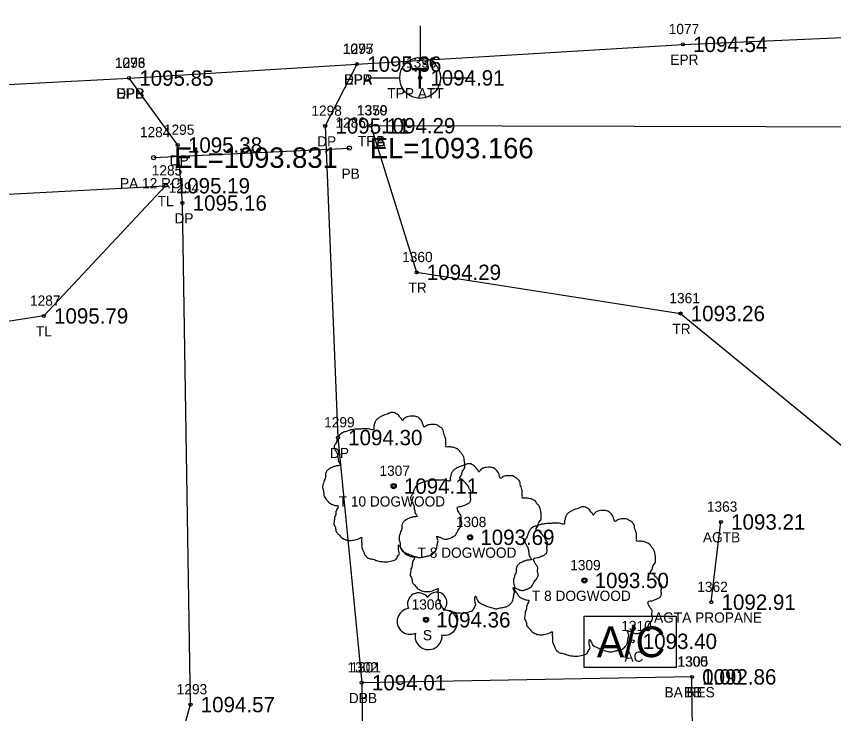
# Model space of a CAD drawing. Extents: x 1539151 to 1541799, y 1198646 to 1201165.
# Drawn here: x 1539643.3 to 1539723.1, y 1199291.6 to 1199359.7 of the extents above; entities that cross this region are included whole.
import ezdxf

# ---------------------------------------------------------------- set-up
doc = ezdxf.new("R2010")
doc.units = 0
for name, color, linetype in [('RD_EX_Bldg', 7, 'Continuous'), ('RD_EX_Bldg_txCode', 7, 'Continuous'), ('RD_EX_BldgApp', 7, 'Continuous'), ('RD_EX_BldgApp_txCode', 7, 'Continuous'), ('RD_EX_DR_Pipe', 7, 'Continuous'), ('RD_EX_DR_Pipe_txCode', 7, 'Continuous'), ('RD_EX_Driveway', 7, 'Continuous'), ('RD_EX_Driveway_txCode', 7, 'Continuous'), ('RD_EX_Road', 7, 'Continuous'), ('RD_EX_Road_txCode', 7, 'Continuous'), ('RD_EX_TX_Bldg_ELEV', 7, 'Continuous'), ('RD_EX_TX_BldgApp_ELEV', 7, 'Continuous'), ('RD_EX_TX_Driveway_ELEV', 7, 'Continuous'), ('RD_EX_TX_Road_ELEV', 7, 'Continuous'), ('RD_EX_TX_UT_ELEV', 7, 'Continuous'), ('RD_EX_TX_VEG_ELEV', 7, 'Continuous'), ('RD_EX_UT', 7, 'Continuous'), ('RD_EX_UT_txCode', 7, 'Continuous'), ('RD_EX_VEG', 7, 'Continuous'), ('RD_EX_VEG_txCode', 7, 'Continuous'), ('RD_SMD_Locator', 7, 'Continuous'), ('RD_TX_Pipe_ElevEX', 7, 'Continuous')]:
    doc.layers.add(name, color=color, linetype=linetype)

msp = doc.modelspace()

# ---------------------------------------------------------------- linework, layer by layer
at = {"layer": 'RD_EX_Bldg'}
msp.add_lwpolyline([(1539709.303, 1199295.151), (1539677.036, 1199294.584), (1539677.619, 1199247.302), (1539709.886, 1199247.869), (1539709.303, 1199295.151)], dxfattribs=at)
at = {"layer": 'RD_EX_BldgApp'}
msp.add_line((1539711.197, 1199302.448), (1539712.132, 1199310.28), dxfattribs=at)
msp.add_lwpolyline([(1539698.767, 1199296.071), (1539698.767, 1199301.071), (1539707.767, 1199301.071), (1539707.767, 1199296.071)], close=True, dxfattribs=at)
at = {"layer": 'RD_EX_DR_Pipe'}
msp.add_line((1539656.712, 1199345.866), (1539675.839, 1199346.797), dxfattribs=at)
at = {"layer": 'RD_EX_Driveway'}
for points in [[(1539676.57, 1199355.004), (1539673.47, 1199348.957), (1539674.716, 1199318.521), (1539677.036, 1199294.584)], [(1539655.375, 1199274.883), (1539660.31, 1199292.444), (1539659.521, 1199341.436), (1539659.058, 1199347.097), (1539654.304, 1199353.638)]]:
    msp.add_lwpolyline(points, dxfattribs=at)
at = {"layer": 'RD_EX_Road'}
msp.add_lwpolyline([(1539376.143, 1199238.504), (1539389.646, 1199292.819), (1539395.624, 1199315.505), (1539405.98, 1199330.336), (1539420.482, 1199338.437), (1539434.133, 1199341.921), (1539458.266, 1199343.347), (1539505.205, 1199345.922), (1539518.445, 1199346.657), (1539558.016, 1199348.621), (1539607.463, 1199351.19), (1539654.304, 1199353.638), (1539676.57, 1199355.004), (1539708.42, 1199356.929), (1539757.471, 1199359.077), (1539779.441, 1199360.437), (1539802.8, 1199361.54), (1539858.434, 1199364.456), (1539908.437, 1199366.954), (1539925.858, 1199367.851), (1539963.348, 1199372.525)], dxfattribs=at)
at = {"layer": 'RD_EX_UT'}
for p, q in [((1539682.746, 1199358.728), (1539682.746, 1199355.658)), ((1539677.815, 1199353.673), (1539680.746, 1199353.673)), ((1539684.746, 1199353.673), (1539687.815, 1199353.673))]:
    msp.add_line(p, q, dxfattribs=at)
msp.add_circle((1539682.746, 1199353.658), 2, dxfattribs=at)
at = {"layer": 'RD_EX_VEG'}
for points in [[(1539677.939, 1199348.987), (1539682.4, 1199334.664), (1539708.185, 1199330.643), (1539729.605, 1199313.079), (1539750.25, 1199328.961), (1539779.009, 1199303.923), (1539780.853, 1199348.722), (1539677.939, 1199348.987)], [(1539549.371, 1199266.388), (1539527.738, 1199289.414), (1539527.104, 1199327.635), (1539552.79, 1199337.555), (1539657.872, 1199343.123), (1539645.975, 1199330.405), (1539593.786, 1199322.215), (1539586.842, 1199300.321), (1539607.861, 1199270.312)]]:
    msp.add_lwpolyline(points, dxfattribs=at)
for centre, radius in [((1539680.159, 1199313.785), 0.25), ((1539680.147, 1199313.766), 0.0001), ((1539687.624, 1199308.782), 0.25), ((1539687.612, 1199308.763), 0.0001), ((1539698.795, 1199304.568), 0.25), ((1539698.782, 1199304.549), 0.0001), ((1539683.321, 1199300.726), 0.25)]:
    msp.add_circle(centre, radius, dxfattribs=at)
for centre, radius, start, end in [((1539682.6, 1199302.273), 1.084, 34.97629, 204.75602), ((1539684.366, 1199302.428), 0.995, 308.76261, 152.04674), ((1539681.757, 1199300.57), 1.257, 96.45179, 294.73401), ((1539685.16, 1199300.446), 1.218, 256.56668, 98.10463), ((1539683.566, 1199299.129), 1.318, 166.88266, 5.75893)]:
    msp.add_arc(centre, radius, start, end, dxfattribs=at)
for points in [[(1539680.291, 1199320.952), (1539679.991, 1199320.977), (1539679.666, 1199320.877), (1539679.416, 1199320.777), (1539679.192, 1199320.702), (1539678.967, 1199320.602), (1539678.667, 1199320.427), (1539678.442, 1199320.227), (1539678.317, 1199319.977), (1539678.267, 1199319.753), (1539678.217, 1199319.478), (1539678.217, 1199319.303), (1539678.092, 1199319.278), (1539677.942, 1199319.303), (1539677.692, 1199319.378), (1539677.442, 1199319.378), (1539677.192, 1199319.378), (1539676.843, 1199319.353), (1539676.493, 1199319.353), (1539676.218, 1199319.303), (1539675.893, 1199319.253), (1539675.518, 1199319.128), (1539675.168, 1199319.003), (1539674.868, 1199318.753), (1539674.619, 1199318.278), (1539674.494, 1199317.928), (1539674.344, 1199317.678), (1539674.494, 1199317.229), (1539674.669, 1199316.879), (1539674.693, 1199316.679), (1539674.768, 1199316.254), (1539674.868, 1199316.029), (1539674.993, 1199315.829), (1539674.918, 1199315.804), (1539674.544, 1199315.754), (1539674.244, 1199315.654), (1539673.819, 1199315.429), (1539673.594, 1199315.205), (1539673.494, 1199314.88), (1539673.469, 1199314.53), (1539673.369, 1199314.33), (1539673.294, 1199314.055), (1539673.269, 1199313.98), (1539673.219, 1199313.655), (1539673.319, 1199313.205), (1539673.344, 1199312.856), (1539673.469, 1199312.631), (1539673.619, 1199312.456), (1539673.794, 1199312.206), (1539674.194, 1199311.981), (1539674.519, 1199311.881), (1539674.718, 1199311.856), (1539674.544, 1199311.356), (1539674.494, 1199311.006), (1539674.369, 1199310.607), (1539674.369, 1199310.532), (1539674.319, 1199310.057), (1539674.469, 1199309.732), (1539674.544, 1199309.357), (1539674.718, 1199309.132), (1539674.993, 1199308.832), (1539675.318, 1199308.607), (1539675.818, 1199308.482), (1539676.218, 1199308.507), (1539676.793, 1199308.682), (1539677.042, 1199308.757), (1539677.017, 1199308.582), (1539677.042, 1199308.208), (1539677.042, 1199307.783), (1539677.192, 1199307.458), (1539677.292, 1199307.183), (1539677.442, 1199306.933), (1539677.767, 1199306.708), (1539678.167, 1199306.633), (1539678.592, 1199306.483), (1539679.042, 1199306.408), (1539679.541, 1199306.383), (1539680.141, 1199306.533), (1539680.416, 1199306.658), (1539680.516, 1199306.833), (1539680.716, 1199307.208), (1539680.666, 1199307.433), (1539680.691, 1199308.033), (1539680.791, 1199307.858), (1539680.966, 1199307.508), (1539681.466, 1199307.208), (1539681.865, 1199307.033), (1539682.34, 1199306.883), (1539682.64, 1199306.808), (1539683.115, 1199306.883), (1539683.49, 1199306.958), (1539683.864, 1199307.083), (1539684.164, 1199307.358), (1539684.339, 1199307.633), (1539684.389, 1199307.908), (1539684.464, 1199308.283), (1539684.514, 1199308.457)], [(1539684.514, 1199308.457), (1539684.439, 1199308.632), (1539684.389, 1199308.882), (1539684.464, 1199308.857), (1539684.639, 1199308.807), (1539684.914, 1199308.682), (1539685.139, 1199308.607), (1539685.464, 1199308.632), (1539685.739, 1199308.732), (1539686.188, 1199309.007), (1539686.463, 1199309.482), (1539686.738, 1199309.882), (1539686.813, 1199310.207), (1539686.763, 1199310.432), (1539686.738, 1199310.931), (1539686.538, 1199311.181), (1539686.488, 1199311.306), (1539686.388, 1199311.706), (1539686.463, 1199311.756), (1539686.738, 1199311.806), (1539687.113, 1199311.931), (1539687.388, 1199312.056), (1539687.613, 1199312.231), (1539687.688, 1199312.456), (1539687.663, 1199312.856), (1539687.713, 1199313.255), (1539687.638, 1199313.405), (1539687.538, 1199313.555), (1539687.463, 1199313.755), (1539687.313, 1199313.905), (1539687.213, 1199314.055), (1539687.113, 1199314.155), (1539686.988, 1199314.305), (1539686.813, 1199314.43), (1539686.663, 1199314.48), (1539686.613, 1199314.63), (1539686.763, 1199314.83), (1539686.813, 1199314.93), (1539686.838, 1199315.155), (1539687.063, 1199315.504), (1539687.113, 1199315.904), (1539687.063, 1199316.329), (1539687.013, 1199316.604), (1539686.863, 1199316.879), (1539686.663, 1199317.129), (1539686.538, 1199317.304), (1539686.363, 1199317.429), (1539686.039, 1199317.554), (1539685.789, 1199317.603), (1539685.439, 1199317.603), (1539685.239, 1199317.653), (1539685.264, 1199317.703), (1539685.264, 1199317.853), (1539685.264, 1199318.128), (1539685.189, 1199318.578), (1539685.039, 1199319.078), (1539685.039, 1199319.103), (1539684.939, 1199319.353), (1539684.714, 1199319.553), (1539684.539, 1199319.653), (1539684.339, 1199319.778), (1539684.089, 1199319.803), (1539683.79, 1199319.803), (1539683.515, 1199319.753), (1539683.315, 1199319.653), (1539683.14, 1199319.528), (1539683.065, 1199319.678), (1539682.965, 1199319.977), (1539682.915, 1199320.127), (1539682.765, 1199320.302), (1539682.54, 1199320.502), (1539682.09, 1199320.627), (1539681.466, 1199320.552), (1539681.166, 1199320.352), (1539681.016, 1199320.177), (1539680.966, 1199320.302), (1539680.766, 1199320.502), (1539680.666, 1199320.677), (1539680.491, 1199320.802), (1539680.341, 1199320.902), (1539680.241, 1199320.952)], [(1539687.756, 1199315.949), (1539687.456, 1199315.974), (1539687.132, 1199315.874), (1539686.882, 1199315.775), (1539686.657, 1199315.7), (1539686.432, 1199315.6), (1539686.132, 1199315.425), (1539685.907, 1199315.225), (1539685.782, 1199314.975), (1539685.732, 1199314.75), (1539685.682, 1199314.475), (1539685.682, 1199314.3), (1539685.557, 1199314.275), (1539685.407, 1199314.3), (1539685.157, 1199314.375), (1539684.908, 1199314.375), (1539684.658, 1199314.375), (1539684.308, 1199314.35), (1539683.958, 1199314.35), (1539683.683, 1199314.3), (1539683.358, 1199314.25), (1539682.983, 1199314.125), (1539682.634, 1199314), (1539682.334, 1199313.75), (1539682.084, 1199313.276), (1539681.959, 1199312.926), (1539681.809, 1199312.676), (1539681.959, 1199312.226), (1539682.134, 1199311.876), (1539682.159, 1199311.676), (1539682.234, 1199311.252), (1539682.334, 1199311.027), (1539682.459, 1199310.827), (1539682.384, 1199310.802), (1539682.009, 1199310.752), (1539681.709, 1199310.652), (1539681.284, 1199310.427), (1539681.059, 1199310.202), (1539680.959, 1199309.877), (1539680.934, 1199309.527), (1539680.834, 1199309.327), (1539680.759, 1199309.052), (1539680.734, 1199308.977), (1539680.684, 1199308.653), (1539680.784, 1199308.203), (1539680.809, 1199307.853), (1539680.934, 1199307.628), (1539681.084, 1199307.453), (1539681.259, 1199307.203), (1539681.659, 1199306.978), (1539681.984, 1199306.878), (1539682.184, 1199306.853), (1539682.009, 1199306.354), (1539681.959, 1199306.004), (1539681.834, 1199305.604), (1539681.834, 1199305.529), (1539681.784, 1199305.054), (1539681.934, 1199304.729), (1539682.009, 1199304.355), (1539682.184, 1199304.13), (1539682.459, 1199303.83), (1539682.783, 1199303.605), (1539683.283, 1199303.48), (1539683.683, 1199303.505), (1539684.258, 1199303.68), (1539684.508, 1199303.755), (1539684.483, 1199303.58), (1539684.508, 1199303.205), (1539684.508, 1199302.78), (1539684.658, 1199302.455), (1539684.758, 1199302.18), (1539684.908, 1199301.931), (1539685.232, 1199301.706), (1539685.632, 1199301.631), (1539686.057, 1199301.481), (1539686.507, 1199301.406), (1539687.007, 1199301.381), (1539687.606, 1199301.531), (1539687.881, 1199301.656), (1539687.981, 1199301.831), (1539688.181, 1199302.205), (1539688.131, 1199302.43), (1539688.156, 1199303.03), (1539688.256, 1199302.855), (1539688.431, 1199302.505), (1539688.931, 1199302.205), (1539689.331, 1199302.031), (1539689.805, 1199301.881), (1539690.105, 1199301.806), (1539690.58, 1199301.881), (1539690.955, 1199301.956), (1539691.33, 1199302.081), (1539691.63, 1199302.355), (1539691.805, 1199302.63), (1539691.855, 1199302.905), (1539691.929, 1199303.28), (1539691.979, 1199303.455)], [(1539691.979, 1199303.455), (1539691.905, 1199303.63), (1539691.855, 1199303.88), (1539691.929, 1199303.855), (1539692.104, 1199303.805), (1539692.379, 1199303.68), (1539692.604, 1199303.605), (1539692.929, 1199303.63), (1539693.204, 1199303.73), (1539693.654, 1199304.005), (1539693.929, 1199304.479), (1539694.203, 1199304.879), (1539694.278, 1199305.204), (1539694.228, 1199305.429), (1539694.203, 1199305.929), (1539694.004, 1199306.179), (1539693.954, 1199306.304), (1539693.854, 1199306.703), (1539693.929, 1199306.753), (1539694.203, 1199306.803), (1539694.578, 1199306.928), (1539694.853, 1199307.053), (1539695.078, 1199307.228), (1539695.153, 1199307.453), (1539695.128, 1199307.853), (1539695.178, 1199308.253), (1539695.103, 1199308.403), (1539695.003, 1199308.553), (1539694.928, 1199308.753), (1539694.778, 1199308.902), (1539694.678, 1199309.052), (1539694.578, 1199309.152), (1539694.453, 1199309.302), (1539694.278, 1199309.427), (1539694.129, 1199309.477), (1539694.079, 1199309.627), (1539694.228, 1199309.827), (1539694.278, 1199309.927), (1539694.303, 1199310.152), (1539694.528, 1199310.502), (1539694.578, 1199310.902), (1539694.528, 1199311.326), (1539694.478, 1199311.601), (1539694.328, 1199311.876), (1539694.129, 1199312.126), (1539694.004, 1199312.301), (1539693.829, 1199312.426), (1539693.504, 1199312.551), (1539693.254, 1199312.601), (1539692.904, 1199312.601), (1539692.704, 1199312.651), (1539692.729, 1199312.701), (1539692.729, 1199312.851), (1539692.729, 1199313.126), (1539692.654, 1199313.575), (1539692.504, 1199314.075), (1539692.504, 1199314.1), (1539692.404, 1199314.35), (1539692.179, 1199314.55), (1539692.004, 1199314.65), (1539691.805, 1199314.775), (1539691.555, 1199314.8), (1539691.255, 1199314.8), (1539690.98, 1199314.75), (1539690.78, 1199314.65), (1539690.605, 1199314.525), (1539690.53, 1199314.675), (1539690.43, 1199314.975), (1539690.38, 1199315.125), (1539690.23, 1199315.3), (1539690.005, 1199315.5), (1539689.555, 1199315.625), (1539688.931, 1199315.55), (1539688.631, 1199315.35), (1539688.481, 1199315.175), (1539688.431, 1199315.3), (1539688.231, 1199315.5), (1539688.131, 1199315.675), (1539687.956, 1199315.8), (1539687.806, 1199315.899), (1539687.706, 1199315.949)], [(1539698.926, 1199311.735), (1539698.627, 1199311.76), (1539698.302, 1199311.66), (1539698.052, 1199311.56), (1539697.827, 1199311.485), (1539697.602, 1199311.385), (1539697.302, 1199311.211), (1539697.077, 1199311.011), (1539696.952, 1199310.761), (1539696.902, 1199310.536), (1539696.852, 1199310.261), (1539696.852, 1199310.086), (1539696.727, 1199310.061), (1539696.577, 1199310.086), (1539696.328, 1199310.161), (1539696.078, 1199310.161), (1539695.828, 1199310.161), (1539695.478, 1199310.136), (1539695.128, 1199310.136), (1539694.853, 1199310.086), (1539694.528, 1199310.036), (1539694.154, 1199309.911), (1539693.804, 1199309.786), (1539693.504, 1199309.536), (1539693.254, 1199309.062), (1539693.129, 1199308.712), (1539692.979, 1199308.462), (1539693.129, 1199308.012), (1539693.304, 1199307.662), (1539693.329, 1199307.462), (1539693.404, 1199307.037), (1539693.504, 1199306.813), (1539693.629, 1199306.613), (1539693.554, 1199306.588), (1539693.179, 1199306.538), (1539692.879, 1199306.438), (1539692.454, 1199306.213), (1539692.229, 1199305.988), (1539692.129, 1199305.663), (1539692.104, 1199305.313), (1539692.005, 1199305.113), (1539691.93, 1199304.838), (1539691.905, 1199304.763), (1539691.855, 1199304.439), (1539691.955, 1199303.989), (1539691.98, 1199303.639), (1539692.104, 1199303.414), (1539692.254, 1199303.239), (1539692.429, 1199302.989), (1539692.829, 1199302.764), (1539693.154, 1199302.664), (1539693.354, 1199302.639), (1539693.179, 1199302.14), (1539693.129, 1199301.79), (1539693.004, 1199301.39), (1539693.004, 1199301.315), (1539692.954, 1199300.84), (1539693.104, 1199300.515), (1539693.179, 1199300.14), (1539693.354, 1199299.916), (1539693.629, 1199299.616), (1539693.954, 1199299.391), (1539694.453, 1199299.266), (1539694.853, 1199299.291), (1539695.428, 1199299.466), (1539695.678, 1199299.541), (1539695.653, 1199299.366), (1539695.678, 1199298.991), (1539695.678, 1199298.566), (1539695.828, 1199298.241), (1539695.928, 1199297.966), (1539696.078, 1199297.716), (1539696.403, 1199297.492), (1539696.802, 1199297.417), (1539697.227, 1199297.267), (1539697.677, 1199297.192), (1539698.177, 1199297.167), (1539698.777, 1199297.317), (1539699.051, 1199297.442), (1539699.151, 1199297.617), (1539699.351, 1199297.991), (1539699.301, 1199298.216), (1539699.326, 1199298.816), (1539699.426, 1199298.641), (1539699.601, 1199298.291), (1539700.101, 1199297.991), (1539700.501, 1199297.816), (1539700.976, 1199297.666), (1539701.275, 1199297.592), (1539701.75, 1199297.666), (1539702.125, 1199297.741), (1539702.5, 1199297.866), (1539702.8, 1199298.141), (1539702.975, 1199298.416), (1539703.025, 1199298.691), (1539703.1, 1199299.066), (1539703.15, 1199299.241)], [(1539703.15, 1199299.241), (1539703.075, 1199299.416), (1539703.025, 1199299.666), (1539703.1, 1199299.641), (1539703.275, 1199299.591), (1539703.549, 1199299.466), (1539703.774, 1199299.391), (1539704.099, 1199299.416), (1539704.374, 1199299.516), (1539704.824, 1199299.791), (1539705.099, 1199300.265), (1539705.374, 1199300.665), (1539705.449, 1199300.99), (1539705.399, 1199301.215), (1539705.374, 1199301.715), (1539705.174, 1199301.965), (1539705.124, 1199302.09), (1539705.024, 1199302.489), (1539705.099, 1199302.539), (1539705.374, 1199302.589), (1539705.748, 1199302.714), (1539706.023, 1199302.839), (1539706.248, 1199303.014), (1539706.323, 1199303.239), (1539706.298, 1199303.639), (1539706.348, 1199304.039), (1539706.273, 1199304.189), (1539706.173, 1199304.339), (1539706.098, 1199304.539), (1539705.948, 1199304.688), (1539705.848, 1199304.838), (1539705.748, 1199304.938), (1539705.624, 1199305.088), (1539705.449, 1199305.213), (1539705.299, 1199305.263), (1539705.249, 1199305.413), (1539705.399, 1199305.613), (1539705.449, 1199305.713), (1539705.474, 1199305.938), (1539705.699, 1199306.288), (1539705.748, 1199306.688), (1539705.699, 1199307.112), (1539705.649, 1199307.387), (1539705.499, 1199307.662), (1539705.299, 1199307.912), (1539705.174, 1199308.087), (1539704.999, 1199308.212), (1539704.674, 1199308.337), (1539704.424, 1199308.387), (1539704.074, 1199308.387), (1539703.874, 1199308.437), (1539703.899, 1199308.487), (1539703.899, 1199308.637), (1539703.899, 1199308.912), (1539703.824, 1199309.361), (1539703.674, 1199309.861), (1539703.674, 1199309.886), (1539703.574, 1199310.136), (1539703.35, 1199310.336), (1539703.175, 1199310.436), (1539702.975, 1199310.561), (1539702.725, 1199310.586), (1539702.425, 1199310.586), (1539702.15, 1199310.536), (1539701.95, 1199310.436), (1539701.775, 1199310.311), (1539701.7, 1199310.461), (1539701.6, 1199310.761), (1539701.55, 1199310.911), (1539701.4, 1199311.086), (1539701.176, 1199311.286), (1539700.726, 1199311.41), (1539700.101, 1199311.336), (1539699.801, 1199311.136), (1539699.651, 1199310.961), (1539699.601, 1199311.086), (1539699.401, 1199311.286), (1539699.301, 1199311.46), (1539699.126, 1199311.585), (1539698.976, 1199311.685), (1539698.876, 1199311.735)]]:
    msp.add_spline(points, degree=3, dxfattribs=at)
at = {"layer": 'RD_SMD_Locator'}
for centre, radius in [((1539708.42, 1199356.929), 0.15), ((1539676.57, 1199355.004), 0.15), ((1539676.57, 1199355.004), 0.15), ((1539654.304, 1199353.638), 0.15), ((1539654.304, 1199353.638), 0.15), ((1539682.746, 1199353.658), 0.15), ((1539673.47, 1199348.957), 0.15), ((1539677.939, 1199348.987), 0.15), ((1539677.939, 1199348.987), 0.15), ((1539659.058, 1199347.097), 0.15), ((1539675.839, 1199346.797), 0.2), ((1539656.712, 1199345.866), 0.2), ((1539657.872, 1199343.123), 0.15), ((1539659.521, 1199341.436), 0.15), ((1539682.4, 1199334.664), 0.15), ((1539645.975, 1199330.405), 0.15), ((1539708.185, 1199330.643), 0.15), ((1539674.716, 1199318.521), 0.15), ((1539680.159, 1199313.785), 0.15), ((1539712.132, 1199310.28), 0.15), ((1539687.624, 1199308.782), 0.15), ((1539698.795, 1199304.568), 0.15), ((1539711.197, 1199302.448), 0.15), ((1539683.321, 1199300.726), 0.15), ((1539703.502, 1199298.622), 0.15), ((1539709.303, 1199295.151), 0.15), ((1539709.303, 1199295.151), 0.15), ((1539677.036, 1199294.584), 0.15), ((1539677.036, 1199294.584), 0.15), ((1539660.31, 1199292.444), 0.15)]:
    msp.add_circle(centre, radius, dxfattribs=at)

# ---------------------------------------------------------------- texts
at = {"layer": 'RD_EX_Bldg_txCode'}
for s, p in [('1300', (1539707.878, 1199296.151)), ('1305', (1539707.917, 1199296.151)), ('1301', (1539675.933, 1199295.584)), ('BA RES', (1539706.626, 1199293.151)), ('BB', (1539708.523, 1199293.151)), ('B', (1539676.729, 1199292.584))]:
    msp.add_text(s, height=1, dxfattribs=at).set_placement(p)
at = {"layer": 'RD_EX_BldgApp'}
msp.add_text('A/C', height=3, dxfattribs=at).set_placement((1539700.013, 1199297.075))
at = {"layer": 'RD_EX_BldgApp_txCode'}
for s, p in [('1363', (1539710.762, 1199311.28)), ('AGTB', (1539710.376, 1199308.28)), ('1362', (1539709.827, 1199303.448)), ('AGTA PROPANE', (1539705.602, 1199300.448)), ('1310', (1539702.399, 1199299.622)), ('AC', (1539702.707, 1199296.622))]:
    msp.add_text(s, height=1, dxfattribs=at).set_placement(p)
at = {"layer": 'RD_EX_DR_Pipe_txCode'}
for s, p in [('1286', (1539674.469, 1199348.797)), ('1284', (1539655.366, 1199347.866)), ('PB', (1539675.06, 1199343.797)), ('PA 12 RC', (1539653.421, 1199342.866))]:
    msp.add_text(s, height=1, dxfattribs=at).set_placement(p)
at = {"layer": 'RD_EX_Driveway_txCode'}
for s, p in [('1297', (1539675.224, 1199356.004)), ('1296', (1539652.934, 1199354.638)), ('DPA', (1539675.303, 1199353.004)), ('DPB', (1539653.052, 1199351.638)), ('1298', (1539672.123, 1199349.957)), ('1295', (1539657.711, 1199348.097)), ('DP', (1539672.69, 1199346.957)), ('DP', (1539658.278, 1199345.097)), ('1294', (1539658.175, 1199342.436)), ('DP', (1539658.742, 1199339.436)), ('1299', (1539673.369, 1199319.521)), ('DP', (1539673.936, 1199316.521)), ('1302', (1539675.65, 1199295.584)), ('1293', (1539658.963, 1199293.444)), ('DPB', (1539675.784, 1199292.584))]:
    msp.add_text(s, height=1, dxfattribs=at).set_placement(p)
at = {"layer": 'RD_EX_Road_txCode'}
for s, p in [('1077', (1539707.035, 1199357.929)), ('1075', (1539675.185, 1199356.004)), ('1073', (1539652.918, 1199354.638)), ('EPR', (1539707.192, 1199354.929)), ('EPR', (1539675.342, 1199353.004)), ('EPR', (1539653.075, 1199351.638))]:
    msp.add_text(s, height=1, dxfattribs=at).set_placement(p)
at = {"layer": 'RD_EX_TX_Bldg_ELEV'}
for s, p in [('1094.01', (1539678.036, 1199293.834)), ('0.00', (1539710.303, 1199294.401)), ('1092.86', (1539710.303, 1199294.401))]:
    msp.add_text(s, height=1.5, dxfattribs=at).set_placement(p)
at = {"layer": 'RD_EX_TX_BldgApp_ELEV'}
for s, p in [('1093.21', (1539713.132, 1199309.53)), ('1092.91', (1539712.197, 1199301.698)), ('1093.40', (1539704.502, 1199297.872))]:
    msp.add_text(s, height=1.5, dxfattribs=at).set_placement(p)
at = {"layer": 'RD_EX_TX_Driveway_ELEV'}
for s, p in [('1095.36', (1539677.57, 1199354.254)), ('1095.85', (1539655.304, 1199352.888)), ('1095.11', (1539674.47, 1199348.207)), ('1095.38', (1539660.058, 1199346.347)), ('1095.16', (1539660.521, 1199340.686)), ('1094.30', (1539675.716, 1199317.771)), ('1094.01', (1539678.036, 1199293.834)), ('1094.57', (1539661.31, 1199291.694))]:
    msp.add_text(s, height=1.5, dxfattribs=at).set_placement(p)
at = {"layer": 'RD_EX_TX_Road_ELEV'}
for s, p in [('1094.54', (1539709.42, 1199356.179)), ('1095.36', (1539677.57, 1199354.254)), ('1095.85', (1539655.304, 1199352.888))]:
    msp.add_text(s, height=1.5, dxfattribs=at).set_placement(p)
at = {"layer": 'RD_EX_TX_UT_ELEV'}
msp.add_text('1094.91', height=1.5, dxfattribs=at).set_placement((1539683.746, 1199352.908))
at = {"layer": 'RD_EX_TX_VEG_ELEV'}
for s, p in [('1094.29', (1539678.939, 1199348.237)), ('1094.29', (1539678.939, 1199348.237)), ('1095.19', (1539658.872, 1199342.373)), ('1094.29', (1539683.4, 1199333.914)), ('1093.26', (1539709.185, 1199329.893)), ('1095.79', (1539646.975, 1199329.655)), ('1094.11', (1539681.159, 1199313.035)), ('1093.69', (1539688.624, 1199308.032)), ('1093.50', (1539699.795, 1199303.818)), ('1094.36', (1539684.321, 1199299.976))]:
    msp.add_text(s, height=1.5, dxfattribs=at).set_placement(p)
at = {"layer": 'RD_EX_UT'}
msp.add_text('T', height=2, dxfattribs=at).set_placement((1539681.897, 1199352.61))
at = {"layer": 'RD_EX_UT_txCode'}
for s, p in [('1356', (1539681.376, 1199354.658)), ('TPP ATT', (1539679.541, 1199351.658))]:
    msp.add_text(s, height=1, dxfattribs=at).set_placement(p)
at = {"layer": 'RD_EX_VEG_txCode'}
for s, p in [('1370', (1539676.553, 1199349.987)), ('1359', (1539676.593, 1199349.987)), ('TRA', (1539676.656, 1199346.987)), ('TRB', (1539676.671, 1199346.987)), ('1285', (1539656.525, 1199344.123)), ('TL', (1539657.1, 1199341.123)), ('1360', (1539680.991, 1199335.664)), ('TR', (1539681.605, 1199332.664)), ('1287', (1539644.629, 1199331.405)), ('1361', (1539707.099, 1199331.643)), ('TR', (1539707.39, 1199328.643)), ('TL', (1539645.204, 1199328.405)), ('1307', (1539678.773, 1199314.785)), ('T 10 DOGWOOD', (1539674.789, 1199311.785)), ('1308', (1539686.239, 1199309.782)), ('T 8 DOGWOOD', (1539682.498, 1199306.782)), ('1309', (1539697.409, 1199305.568)), ('T 8 DOGWOOD', (1539693.669, 1199302.568)), ('1306', (1539681.911, 1199301.726)), ('S', (1539683.014, 1199298.726))]:
    msp.add_text(s, height=1, dxfattribs=at).set_placement(p)
at = {"layer": 'RD_TX_Pipe_ElevEX'}
for s, p in [('EL=1093.166', (1539677.839, 1199345.797)), ('EL=1093.831', (1539658.712, 1199344.866))]:
    msp.add_text(s, height=2, dxfattribs=at).set_placement(p)

doc.saveas('drawing.dxf')
